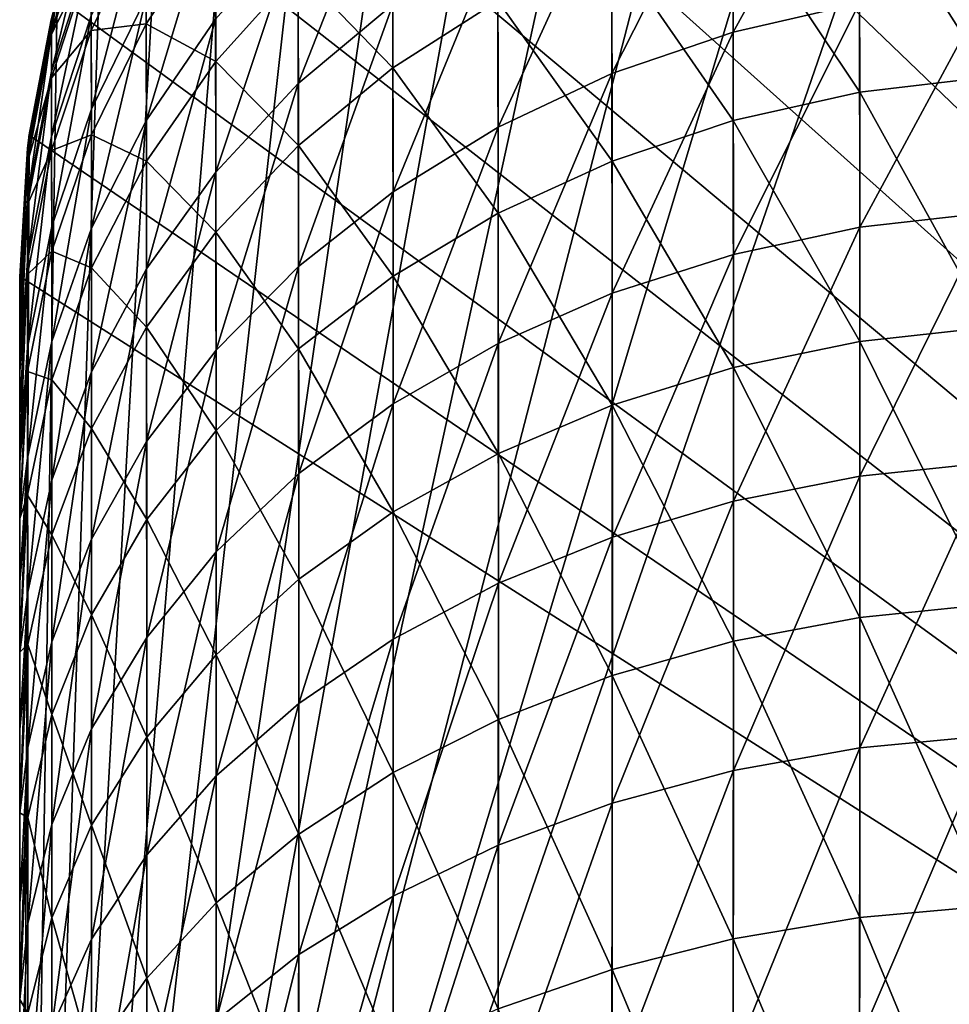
# Model space of a CAD drawing. Header units: metres. Extents: x -2 to 85, y -75 to 96.
# Tile 406 of 444: x -1.5 to -1.062, y 74.144 to 74.608. Entities that reach past the tile are written whole.
import ezdxf

# ---------------------------------------------------------------- set-up
doc = ezdxf.new("R2010")
doc.units = ezdxf.units.M
doc.layers.add('solid_20204500', color=7, linetype='CONTINUOUS')

msp = doc.modelspace()

# ---------------------------------------------------------------- linework, layer by layer
at = {"layer": 'solid_20204500'}
for points in [[(-0.986686, 74.986557, 5.973098), (0.052336, 74.959351, 5.918645), (-1.5, 73.5, 6)], [(-1.053399, 74.983864, 5.976594), (-0.986686, 74.986557, 5.973098), (-1.5, 73.5, 6)], [(-1.118712, 74.972427, 5.980018), (-1.053399, 74.983864, 5.976594), (-1.5, 73.5, 6)], [(-1.0534, 74.983864, -5.976594), (-1.118709, 74.972427, -5.980017), (0.052336, 73.5, -5.918645)], [(-1.182203, 74.952354, 5.983345), (-1.118712, 74.972427, 5.980018), (-1.5, 73.5, 6)], [(-1.118709, 74.972427, -5.980017), (-1.182194, 74.952362, -5.983345), (0.052336, 73.5, -5.918645)], [(0.052336, 74.959351, 5.918645), (0.052336, 73.5, 5.918645), (-1.5, 73.5, 6)], [(-1.24244, 74.924011, 5.986502), (-1.182203, 74.952354, 5.983345), (-1.5, 73.5, 6)], [(-1.182194, 74.952362, -5.983345), (-1.242427, 74.924019, -5.986501), (0.052336, 73.5, -5.918645)], [(-1.298255, 74.888023, 5.989427), (-1.24244, 74.924011, 5.986502), (-1.5, 73.5, 6)], [(-1.242427, 74.924019, -5.986501), (-1.298239, 74.888031, -5.989426), (0.052336, 73.5, -5.918645)], [(-1.348912, 74.844872, 5.992082), (-1.298255, 74.888023, 5.989427), (-1.5, 73.5, 6)], [(-1.298239, 74.888031, -5.989426), (-1.348896, 74.844887, -5.992081), (0.052336, 73.5, -5.918645)], [(-1.393359, 74.795364, 5.994411), (-1.348912, 74.844872, 5.992082), (-1.5, 73.5, 6)], [(-1.348896, 74.844887, -5.992081), (-1.393346, 74.795387, -5.994411), (0.052336, 73.5, -5.918645)], [(-1.430772, 74.740547, 5.996372), (-1.393359, 74.795364, 5.994411), (-1.5, 73.5, 6)], [(-1.393346, 74.795387, -5.994411), (-1.430762, 74.740562, -5.996371), (0.052336, 73.5, -5.918645)], [(-1.460661, 74.681137, 5.997938), (-1.430772, 74.740547, 5.996372), (-1.5, 73.5, 6)], [(-1.430762, 74.740562, -5.996371), (-1.460655, 74.681152, -5.997938), (0.052336, 73.5, -5.918645)], [(-1.104812, 74.708839, 73.981049), (-1.164327, 74.694389, 73.97271), (-1.164074, 74.601952, 74.117752)], [(-1.104524, 74.615601, 74.127304), (-1.104812, 74.708839, 73.981049), (-1.164074, 74.601952, 74.117752)], [(-1.324533, 74.690544, 73.78138), (-1.36895, 74.651634, 73.763237), (-1.368799, 74.577652, 73.905327)], [(-1.324335, 74.614838, 73.926788), (-1.324533, 74.690544, 73.78138), (-1.368799, 74.577652, 73.905327)], [(-1.164327, 74.694389, 73.97271), (-1.221306, 74.67366, 73.960739), (-1.221089, 74.582359, 74.104034)], [(-1.164074, 74.601952, 74.117752), (-1.164327, 74.694389, 73.97271), (-1.221089, 74.582359, 74.104034)], [(-1.043559, 74.685211, -74.03846), (-1.043271, 74.580894, -74.190651), (-1.104698, 74.677368, -74.033607)], [(-1.482372, 74.618279, 5.999076), (-1.460661, 74.681137, 5.997938), (-1.5, 73.5, 6)], [(-1.460655, 74.681152, -5.997938), (-1.48237, 74.618286, -5.999076), (0.052336, 73.5, -5.918645)], [(-1.104698, 74.677368, -74.033607), (-1.104438, 74.573563, -74.185112), (-1.164226, 74.6632, -74.024834)], [(-1.043271, 74.580894, -74.190651), (-1.104438, 74.573563, -74.185112), (-1.104698, 74.677368, -74.033607)], [(-1.221306, 74.67366, 73.960739), (-1.274907, 74.646996, 73.945351), (-1.274728, 74.557144, 74.086388)], [(-1.221089, 74.582359, 74.104034), (-1.221306, 74.67366, 73.960739), (-1.274728, 74.557144, 74.086388)], [(-1.407872, 74.667633, 73.598793), (-1.440425, 74.618347, 73.580864), (-1.440335, 74.560493, 73.720757)], [(-1.407734, 74.608047, 73.74292), (-1.407872, 74.667633, 73.598793), (-1.440335, 74.560493, 73.720757)], [(-1.324469, 74.669601, -73.824844), (-1.324278, 74.585114, -73.976494), (-1.3689, 74.631165, -73.80571)], [(-1.274835, 74.616676, -73.996033), (-1.324278, 74.585114, -73.976494), (-1.324469, 74.669601, -73.824844)], [(-1.485035, 74.601692, 73.128494), (-1.466621, 74.666359, 72.987251), (-1.482487, 74.617905, 72.987251)], [(-1.466474, 74.660118, 73.133606), (-1.466621, 74.666359, 72.987251), (-1.485035, 74.601692, 73.128494)], [(-1.440534, 74.663673, 73.436424), (-1.46632, 74.609581, 73.421936), (-1.466258, 74.565681, 73.561699)], [(-1.440425, 74.618347, 73.580864), (-1.440534, 74.663673, 73.436424), (-1.466258, 74.565681, 73.561699)], [(-1.164226, 74.6632, -74.024834), (-1.163999, 74.56028, -74.175079), (-1.221219, 74.642853, -74.012238)], [(-1.104438, 74.573563, -74.185112), (-1.163999, 74.56028, -74.175079), (-1.164226, 74.6632, -74.024834)], [(-1.466468, 74.659355, -73.142197), (-1.485032, 74.600945, -73.136787), (-1.485134, 74.60775, -72.987251)], [(-1.466474, 74.660118, 73.133606), (-1.485035, 74.601692, 73.128494), (-1.484998, 74.583305, 73.268677)], [(-1.466468, 74.659355, -73.142197), (-1.466383, 74.638062, -73.295845), (-1.485032, 74.600945, -73.136787)], [(-1.466392, 74.641129, 73.27887), (-1.466474, 74.660118, 73.133606), (-1.484998, 74.583305, 73.268677)], [(-1.440513, 74.656593, -73.462204), (-1.466308, 74.602722, -73.446884), (-1.466383, 74.638062, -73.295845)], [(-1.440513, 74.656593, -73.462204), (-1.440402, 74.60585, -73.614243), (-1.466308, 74.602722, -73.446884)], [(-1.407836, 74.654762, -73.633186), (-1.440402, 74.60585, -73.614243), (-1.440513, 74.656593, -73.462204)], [(-1.407836, 74.654762, -73.633186), (-1.407699, 74.588112, -73.784279), (-1.440402, 74.60585, -73.614243)], [(-1.3689, 74.631165, -73.80571), (-1.407699, 74.588112, -73.784279), (-1.407836, 74.654762, -73.633186)], [(-1.36895, 74.651634, 73.763237), (-1.407734, 74.608047, 73.74292), (-1.407627, 74.536003, 73.881287)], [(-1.368799, 74.577652, 73.905327), (-1.36895, 74.651634, 73.763237), (-1.407627, 74.536003, 73.881287)], [(-1.274907, 74.646996, 73.945351), (-1.324335, 74.614838, 73.926788), (-1.324192, 74.526741, 74.065094)], [(-1.274728, 74.557144, 74.086388), (-1.274907, 74.646996, 73.945351), (-1.324192, 74.526741, 74.065094)], [(-1.466392, 74.641129, 73.27887), (-1.484998, 74.583305, 73.268677), (-1.484966, 74.552811, 73.406731)], [(-1.46632, 74.609581, 73.421936), (-1.466392, 74.641129, 73.27887), (-1.484966, 74.552811, 73.406731)], [(-1.221219, 74.642853, -74.012238), (-1.221025, 74.541191, -74.160667), (-1.274835, 74.616676, -73.996033)], [(-1.163999, 74.56028, -74.175079), (-1.221025, 74.541191, -74.160667), (-1.221219, 74.642853, -74.012238)], [(-1.466383, 74.638062, -73.295845), (-1.484994, 74.580345, -73.285057), (-1.485032, 74.600945, -73.136787)], [(-1.466383, 74.638062, -73.295845), (-1.466308, 74.602722, -73.446884), (-1.484994, 74.580345, -73.285057)], [(-1.3689, 74.631165, -73.80571), (-1.368755, 74.548607, -73.953896), (-1.407699, 74.588112, -73.784279)], [(-1.324278, 74.585114, -73.976494), (-1.368755, 74.548607, -73.953896), (-1.3689, 74.631165, -73.80571)], [(-1.043367, 74.623138, 74.132584), (-1.104524, 74.615601, 74.127304), (-1.10435, 74.510025, 74.264946)], [(-1.043173, 74.517059, 74.270851), (-1.043367, 74.623138, 74.132584), (-1.10435, 74.510025, 74.264946)], [(-1.495528, 74.553383, 5.999766), (-1.482372, 74.618279, 5.999076), (-1.5, 73.5, 6)], [(-1.48237, 74.618286, -5.999076), (-1.495528, 74.553391, -5.999765), (0.052336, 73.5, -5.918645)], [(-1.485134, 74.60775, -72.987251), (-1.495528, 74.553391, -5.999765), (-1.48237, 74.618286, -5.999076)], [(-1.482487, 74.617905, 72.987251), (-1.482372, 74.618279, 5.999076), (-1.495528, 74.553383, 5.999766)], [(-1.485136, 74.607742, 72.987251), (-1.482487, 74.617905, 72.987251), (-1.495528, 74.553383, 5.999766)], [(-1.485035, 74.601692, 73.128494), (-1.482487, 74.617905, 72.987251), (-1.485136, 74.607742, 72.987251)], [(-1.440425, 74.618347, 73.580864), (-1.466258, 74.565681, 73.561699), (-1.466206, 74.509674, 73.697067)], [(-1.440335, 74.560493, 73.720757), (-1.440425, 74.618347, 73.580864), (-1.466206, 74.509674, 73.697067)], [(-1.274835, 74.616676, -73.996033), (-1.274674, 74.516632, -74.14212), (-1.324278, 74.585114, -73.976494)], [(-1.221025, 74.541191, -74.160667), (-1.274674, 74.516632, -74.14212), (-1.274835, 74.616676, -73.996033)], [(-1.324335, 74.614838, 73.926788), (-1.368799, 74.577652, 73.905327), (-1.36869, 74.49157, 74.040474)], [(-1.324192, 74.526741, 74.065094), (-1.324335, 74.614838, 73.926788), (-1.36869, 74.49157, 74.040474)], [(-1.104524, 74.615601, 74.127304), (-1.164074, 74.601952, 74.117752), (-1.163921, 74.497284, 74.25425)], [(-1.10435, 74.510025, 74.264946), (-1.104524, 74.615601, 74.127304), (-1.163921, 74.497284, 74.25425)], [(-1.485134, 74.60775, -72.987251), (-1.496314, 74.547333, -72.987251), (-1.495528, 74.553391, -5.999765)], [(-1.485032, 74.600945, -73.136787), (-1.496314, 74.547333, -72.987251), (-1.485134, 74.60775, -72.987251)], [(-1.496273, 74.54142, 73.123222), (-1.485136, 74.607742, 72.987251), (-1.495616, 74.552803, 72.987251)], [(-1.485035, 74.601692, 73.128494), (-1.485136, 74.607742, 72.987251), (-1.496273, 74.54142, 73.123222)], [(-1.495616, 74.552803, 72.987251), (-1.485136, 74.607742, 72.987251), (-1.495528, 74.553383, 5.999766)], [(-1.46632, 74.609581, 73.421936), (-1.484966, 74.552811, 73.406731), (-1.484938, 74.510414, 73.541595)], [(-1.466258, 74.565681, 73.561699), (-1.46632, 74.609581, 73.421936), (-1.484938, 74.510414, 73.541595)], [(-1.407734, 74.608047, 73.74292), (-1.440335, 74.560493, 73.720757), (-1.440265, 74.490547, 73.855057)], [(-1.407627, 74.536003, 73.881287), (-1.407734, 74.608047, 73.74292), (-1.440265, 74.490547, 73.855057)], [(-1.466308, 74.602722, -73.446884), (-1.48496, 74.546181, -73.430801), (-1.484994, 74.580345, -73.285057)], [(-1.466308, 74.602722, -73.446884), (-1.466244, 74.553581, -73.594002), (-1.48496, 74.546181, -73.430801)], [(-1.440402, 74.60585, -73.614243), (-1.466244, 74.553581, -73.594002), (-1.466308, 74.602722, -73.446884)], [(-1.440402, 74.60585, -73.614243), (-1.440312, 74.541138, -73.760902), (-1.466244, 74.553581, -73.594002)], [(-1.407699, 74.588112, -73.784279), (-1.440312, 74.541138, -73.760902), (-1.440402, 74.60585, -73.614243)], [(-1.164074, 74.601952, 74.117752), (-1.221089, 74.582359, 74.104034), (-1.220959, 74.478966, 74.238884)], [(-1.163921, 74.497284, 74.25425), (-1.164074, 74.601952, 74.117752), (-1.220959, 74.478966, 74.238884)], [(-1.485032, 74.600945, -73.136787), (-1.496273, 74.540703, -73.131203), (-1.496314, 74.547333, -72.987251)], [(-1.485035, 74.601692, 73.128494), (-1.496273, 74.54142, 73.123222), (-1.496264, 74.523659, 73.258163)], [(-1.485032, 74.600945, -73.136787), (-1.484994, 74.580345, -73.285057), (-1.496273, 74.540703, -73.131203)], [(-1.484998, 74.583305, 73.268677), (-1.485035, 74.601692, 73.128494), (-1.496264, 74.523659, 73.258163)], [(-1.407699, 74.588112, -73.784279), (-1.407595, 74.507713, -73.928581), (-1.440312, 74.541138, -73.760902)], [(-1.368755, 74.548607, -73.953896), (-1.407595, 74.507713, -73.928581), (-1.407699, 74.588112, -73.784279)], [(-1.484998, 74.583305, 73.268677), (-1.496264, 74.523659, 73.258163), (-1.496256, 74.494247, 73.391045)], [(-1.484966, 74.552811, 73.406731), (-1.484998, 74.583305, 73.268677), (-1.496256, 74.494247, 73.391045)], [(-1.324278, 74.585114, -73.976494), (-1.324149, 74.487015, -74.119759), (-1.368755, 74.548607, -73.953896)], [(-1.274674, 74.516632, -74.14212), (-1.324149, 74.487015, -74.119759), (-1.324278, 74.585114, -73.976494)], [(-1.484994, 74.580345, -73.285057), (-1.496263, 74.520798, -73.273933), (-1.496273, 74.540703, -73.131203)], [(-1.484994, 74.580345, -73.285057), (-1.48496, 74.546181, -73.430801), (-1.496263, 74.520798, -73.273933)], [(-1.221089, 74.582359, 74.104034), (-1.274728, 74.557144, 74.086388), (-1.27462, 74.455391, 74.219101)], [(-1.220959, 74.478966, 74.238884), (-1.221089, 74.582359, 74.104034), (-1.27462, 74.455391, 74.219101)], [(-1.043271, 74.580894, -74.190651), (-1.043126, 74.463058, -74.332626), (-1.104438, 74.573563, -74.185112)], [(-1.368799, 74.577652, 73.905327), (-1.407627, 74.536003, 73.881287), (-1.407549, 74.452164, 74.012894)], [(-1.36869, 74.49157, 74.040474), (-1.368799, 74.577652, 73.905327), (-1.407549, 74.452164, 74.012894)], [(-1.104438, 74.573563, -74.185112), (-1.104308, 74.456276, -74.326439), (-1.163999, 74.56028, -74.175079)], [(-1.043126, 74.463058, -74.332626), (-1.104308, 74.456276, -74.326439), (-1.104438, 74.573563, -74.185112)], [(-1.466258, 74.565681, 73.561699), (-1.484938, 74.510414, 73.541595), (-1.484915, 74.456329, 73.672203)], [(-1.466206, 74.509674, 73.697067), (-1.466258, 74.565681, 73.561699), (-1.484915, 74.456329, 73.672203)], [(-1.440335, 74.560493, 73.720757), (-1.466206, 74.509674, 73.697067), (-1.466166, 74.441971, 73.827019)], [(-1.440265, 74.490547, 73.855057), (-1.440335, 74.560493, 73.720757), (-1.466166, 74.441971, 73.827019)], [(-1.163999, 74.56028, -74.175079), (-1.163884, 74.443985, -74.315231), (-1.221025, 74.541191, -74.160667)], [(-1.104308, 74.456276, -74.326439), (-1.163884, 74.443985, -74.315231), (-1.163999, 74.56028, -74.175079)], [(-1.274728, 74.557144, 74.086388), (-1.324192, 74.526741, 74.065094), (-1.324106, 74.426956, 74.195244)], [(-1.27462, 74.455391, 74.219101), (-1.274728, 74.557144, 74.086388), (-1.324106, 74.426956, 74.195244)], [(-1.495528, 74.553391, -5.999765), (-1.5, 74.486885, -6), (0.052336, 73.5, -5.918645)], [(-1.5, 74.486732, -39.493629), (-1.5, 74.486885, -6), (-1.495528, 74.553391, -5.999765)], [(-1.5, 74.486732, -39.493629), (-1.495528, 74.553391, -5.999765), (-1.5, 74.486732, -72.987267)], [(-1.496314, 74.547333, -72.987251), (-1.5, 74.486732, -72.987267), (-1.495528, 74.553391, -5.999765)], [(-1.5, 74.486885, 6), (-1.495528, 74.553383, 5.999766), (-1.5, 73.5, 6)], [(-1.495616, 74.552803, 72.987251), (-1.495528, 74.553383, 5.999766), (-1.5, 74.486885, 6)], [(-1.495616, 74.552803, 72.987251), (-1.5, 74.486885, 6), (-1.5, 74.486732, 39.49358)], [(-1.495616, 74.552803, 72.987251), (-1.5, 74.486732, 39.49358), (-1.5, 74.486732, 72.987152)], [(-1.495616, 74.552803, 72.987251), (-1.5, 74.486732, 72.987152), (-1.5, 74.485001, 73.060341)], [(-1.496273, 74.54142, 73.123222), (-1.495616, 74.552803, 72.987251), (-1.5, 74.485001, 73.060341)], [(-1.484966, 74.552811, 73.406731), (-1.496256, 74.494247, 73.391045), (-1.496249, 74.453392, 73.520851)], [(-1.484938, 74.510414, 73.541595), (-1.484966, 74.552811, 73.406731), (-1.496249, 74.453392, 73.520851)], [(-1.466244, 74.553581, -73.594002), (-1.484932, 74.498726, -73.572762), (-1.48496, 74.546181, -73.430801)], [(-1.466244, 74.553581, -73.594002), (-1.466193, 74.490936, -73.735916), (-1.484932, 74.498726, -73.572762)], [(-1.440312, 74.541138, -73.760902), (-1.466193, 74.490936, -73.735916), (-1.466244, 74.553581, -73.594002)], [(-1.496273, 74.540703, -73.131203), (-1.5, 74.486732, -72.987267), (-1.496314, 74.547333, -72.987251)], [(-1.48496, 74.546181, -73.430801), (-1.496255, 74.487862, -73.414215), (-1.496263, 74.520798, -73.273933)], [(-1.48496, 74.546181, -73.430801), (-1.484932, 74.498726, -73.572762), (-1.496255, 74.487862, -73.414215)], [(-1.368755, 74.548607, -73.953896), (-1.368657, 74.452751, -74.093887), (-1.407595, 74.507713, -73.928581)], [(-1.324149, 74.487015, -74.119759), (-1.368657, 74.452751, -74.093887), (-1.368755, 74.548607, -73.953896)], [(-1.496273, 74.54142, 73.123222), (-1.5, 74.485001, 73.060341), (-1.5, 74.479675, 73.133217)], [(-1.496273, 74.54142, 73.123222), (-1.5, 74.479675, 73.133217), (-1.5, 74.470757, 73.205803)], [(-1.496264, 74.523659, 73.258163), (-1.496273, 74.54142, 73.123222), (-1.5, 74.470757, 73.205803)], [(-1.496273, 74.540703, -73.131203), (-1.5, 74.479675, -73.13324), (-1.5, 74.485001, -73.060394)], [(-1.496273, 74.540703, -73.131203), (-1.496263, 74.520798, -73.273933), (-1.5, 74.479675, -73.13324)], [(-1.496273, 74.540703, -73.131203), (-1.5, 74.485001, -73.060394), (-1.5, 74.486732, -72.987267)], [(-1.440312, 74.541138, -73.760902), (-1.440244, 74.463089, -73.900955), (-1.466193, 74.490936, -73.735916)], [(-1.407595, 74.507713, -73.928581), (-1.440244, 74.463089, -73.900955), (-1.440312, 74.541138, -73.760902)], [(-1.221025, 74.541191, -74.160667), (-1.220927, 74.426315, -74.299126), (-1.274674, 74.516632, -74.14212)], [(-1.163884, 74.443985, -74.315231), (-1.220927, 74.426315, -74.299126), (-1.221025, 74.541191, -74.160667)], [(-1.407627, 74.536003, 73.881287), (-1.440265, 74.490547, 73.855057), (-1.440214, 74.409164, 73.982788)], [(-1.407549, 74.452164, 74.012894), (-1.407627, 74.536003, 73.881287), (-1.440214, 74.409164, 73.982788)], [(-1.496264, 74.523659, 73.258163), (-1.5, 74.470757, 73.205803), (-1.5, 74.458206, 73.278343)], [(-1.496264, 74.523659, 73.258163), (-1.5, 74.458206, 73.278343), (-1.5, 74.442078, 73.350494)], [(-1.496256, 74.494247, 73.391045), (-1.496264, 74.523659, 73.258163), (-1.5, 74.442078, 73.350494)], [(-1.324192, 74.526741, 74.065094), (-1.36869, 74.49157, 74.040474), (-1.368624, 74.394066, 74.167648)], [(-1.324106, 74.426956, 74.195244), (-1.324192, 74.526741, 74.065094), (-1.368624, 74.394066, 74.167648)], [(-1.496263, 74.520798, -73.273933), (-1.5, 74.458214, -73.278328), (-1.5, 74.470764, -73.205795)], [(-1.496263, 74.520798, -73.273933), (-1.496255, 74.487862, -73.414215), (-1.5, 74.458214, -73.278328)], [(-1.496263, 74.520798, -73.273933), (-1.5, 74.470764, -73.205795), (-1.5, 74.479675, -73.13324)], [(-1.274674, 74.516632, -74.14212), (-1.274593, 74.40358, -74.278397), (-1.324149, 74.487015, -74.119759)], [(-1.220927, 74.426315, -74.299126), (-1.274593, 74.40358, -74.278397), (-1.274674, 74.516632, -74.14212)], [(-1.043173, 74.517059, 74.270851), (-1.10435, 74.510025, 74.264946), (-1.104292, 74.392883, 74.39286)], [(-1.043108, 74.399368, 74.399353), (-1.043173, 74.517059, 74.270851), (-1.104292, 74.392883, 74.39286)], [(-1.484938, 74.510414, 73.541595), (-1.496249, 74.453392, 73.520851), (-1.496243, 74.401299, 73.646553)], [(-1.484915, 74.456329, 73.672203), (-1.484938, 74.510414, 73.541595), (-1.496243, 74.401299, 73.646553)], [(-1.466206, 74.509674, 73.697067), (-1.484915, 74.456329, 73.672203), (-1.484896, 74.390976, 73.797592)], [(-1.466166, 74.441971, 73.827019), (-1.466206, 74.509674, 73.697067), (-1.484896, 74.390976, 73.797592)], [(-1.10435, 74.510025, 74.264946), (-1.163921, 74.497284, 74.25425), (-1.16387, 74.381119, 74.381096)], [(-1.104292, 74.392883, 74.39286), (-1.10435, 74.510025, 74.264946), (-1.16387, 74.381119, 74.381096)], [(-1.407595, 74.507713, -73.928581), (-1.407525, 74.41436, -74.064903), (-1.440244, 74.463089, -73.900955)], [(-1.368657, 74.452751, -74.093887), (-1.407525, 74.41436, -74.064903), (-1.407595, 74.507713, -73.928581)], [(-1.484932, 74.498726, -73.572762), (-1.496247, 74.442131, -73.55085), (-1.496255, 74.487862, -73.414215)], [(-1.484932, 74.498726, -73.572762), (-1.484908, 74.438248, -73.709686), (-1.496247, 74.442131, -73.55085)], [(-1.466193, 74.490936, -73.735916), (-1.484908, 74.438248, -73.709686), (-1.484932, 74.498726, -73.572762)], [(-1.163921, 74.497284, 74.25425), (-1.220959, 74.478966, 74.238884), (-1.220915, 74.364212, 74.364197)], [(-1.16387, 74.381119, 74.381096), (-1.163921, 74.497284, 74.25425), (-1.220915, 74.364212, 74.364197)], [(-1.496256, 74.494247, 73.391045), (-1.5, 74.442078, 73.350494), (-1.5, 74.422493, 73.421539)], [(-1.496256, 74.494247, 73.391045), (-1.5, 74.422493, 73.421539), (-1.5, 74.399406, 73.491592)], [(-1.496249, 74.453392, 73.520851), (-1.496256, 74.494247, 73.391045), (-1.5, 74.399406, 73.491592)], [(-1.466193, 74.490936, -73.735916), (-1.466154, 74.41539, -73.871437), (-1.484908, 74.438248, -73.709686)], [(-1.440244, 74.463089, -73.900955), (-1.466154, 74.41539, -73.871437), (-1.466193, 74.490936, -73.735916)], [(-1.36869, 74.49157, 74.040474), (-1.407549, 74.452164, 74.012894), (-1.407502, 74.357216, 74.136734)], [(-1.368624, 74.394066, 74.167648), (-1.36869, 74.49157, 74.040474), (-1.407502, 74.357216, 74.136734)], [(-1.496255, 74.487862, -73.414215), (-1.5, 74.422508, -73.421516), (-1.5, 74.442085, -73.350471)], [(-1.496255, 74.487862, -73.414215), (-1.496247, 74.442131, -73.55085), (-1.5, 74.422508, -73.421516)], [(-1.496255, 74.487862, -73.414215), (-1.5, 74.442085, -73.350471), (-1.5, 74.458214, -73.278328)], [(-1.5, 74.486732, 39.49358), (-1.5, 74.486885, 6), (-1.5, 73.5, 6)], [(-1.5, 74.486885, -6), (-1.5, 73.5, -6), (0.052336, 73.5, -5.918645)], [(-1.5, 73.560516, -74.372887), (-1.5, 73.5, -6), (-1.5, 74.486885, -6)], [(-1.5, 73.627815, -74.343109), (-1.5, 73.560516, -74.372887), (-1.5, 74.486885, -6)], [(-1.5, 73.693642, -74.30999), (-1.5, 73.627815, -74.343109), (-1.5, 74.486885, -6)], [(-1.5, 73.757813, -74.273666), (-1.5, 73.693642, -74.30999), (-1.5, 74.486885, -6)], [(-1.5, 73.819962, -74.234329), (-1.5, 73.757813, -74.273666), (-1.5, 74.486885, -6)], [(-1.5, 73.88028, -74.191872), (-1.5, 73.819962, -74.234329), (-1.5, 74.486885, -6)], [(-1.5, 73.938484, -74.146484), (-1.5, 73.88028, -74.191872), (-1.5, 74.486885, -6)], [(-1.5, 73.994194, -74.098442), (-1.5, 73.938484, -74.146484), (-1.5, 74.486885, -6)], [(-1.5, 74.047607, -74.047592), (-1.5, 73.994194, -74.098442), (-1.5, 74.486885, -6)], [(-1.5, 74.098457, -73.994179), (-1.5, 74.047607, -74.047592), (-1.5, 74.486885, -6)], [(-1.5, 74.1465, -73.938469), (-1.5, 74.098457, -73.994179), (-1.5, 74.486885, -6)], [(-1.5, 74.191879, -73.880264), (-1.5, 74.1465, -73.938469), (-1.5, 74.486885, -6)], [(-1.5, 74.234344, -73.819946), (-1.5, 74.191879, -73.880264), (-1.5, 74.486885, -6)], [(-1.5, 74.273674, -73.757797), (-1.5, 74.234344, -73.819946), (-1.5, 74.486885, -6)], [(-1.5, 74.310005, -73.693626), (-1.5, 74.273674, -73.757797), (-1.5, 74.486885, -6)], [(-1.5, 74.343124, -73.6278), (-1.5, 74.310005, -73.693626), (-1.5, 74.486885, -6)], [(-1.5, 74.372894, -73.560493), (-1.5, 74.343124, -73.6278), (-1.5, 74.486885, -6)], [(-1.5, 74.399414, -73.49157), (-1.5, 74.372894, -73.560493), (-1.5, 74.486885, -6)], [(-1.5, 74.422508, -73.421516), (-1.5, 74.399414, -73.49157), (-1.5, 74.486885, -6)], [(-1.5, 74.422508, -73.421516), (-1.5, 74.486885, -6), (-1.5, 74.486732, -39.493629)], [(-1.5, 74.486732, 72.987152), (-1.5, 74.486732, 39.49358), (-1.5, 73.5, 6)], [(-1.5, 74.485001, 73.060341), (-1.5, 74.486732, 72.987152), (-1.5, 73.5, 6)], [(-1.5, 74.486732, -39.493629), (-1.5, 74.442085, -73.350471), (-1.5, 74.422508, -73.421516)], [(-1.5, 74.486732, -39.493629), (-1.5, 74.458214, -73.278328), (-1.5, 74.442085, -73.350471)], [(-1.5, 74.486732, -39.493629), (-1.5, 74.470764, -73.205795), (-1.5, 74.458214, -73.278328)], [(-1.5, 74.486732, -39.493629), (-1.5, 74.479675, -73.13324), (-1.5, 74.470764, -73.205795)], [(-1.5, 74.486732, -39.493629), (-1.5, 74.485001, -73.060394), (-1.5, 74.479675, -73.13324)], [(-1.5, 74.486732, -39.493629), (-1.5, 74.486732, -72.987267), (-1.5, 74.485001, -73.060394)], [(-1.440265, 74.490547, 73.855057), (-1.466166, 74.441971, 73.827019), (-1.466137, 74.363205, 73.950615)], [(-1.440214, 74.409164, 73.982788), (-1.440265, 74.490547, 73.855057), (-1.466137, 74.363205, 73.950615)], [(-1.324149, 74.487015, -74.119759), (-1.324085, 74.376144, -74.253395), (-1.368657, 74.452751, -74.093887)], [(-1.274593, 74.40358, -74.278397), (-1.324085, 74.376144, -74.253395), (-1.324149, 74.487015, -74.119759)], [(-1.5, 74.479675, 73.133217), (-1.5, 74.485001, 73.060341), (-1.5, 73.5, 6)], [(-1.5, 74.470757, 73.205803), (-1.5, 74.479675, 73.133217), (-1.5, 73.5, 6)], [(-1.220959, 74.478966, 74.238884), (-1.27462, 74.455391, 74.219101), (-1.274583, 74.342453, 74.342438)], [(-1.220915, 74.364212, 74.364197), (-1.220959, 74.478966, 74.238884), (-1.274583, 74.342453, 74.342438)], [(-1.5, 74.458206, 73.278343), (-1.5, 74.470757, 73.205803), (-1.5, 73.5, 6)], [(-1.440244, 74.463089, -73.900955), (-1.440199, 74.372467, -74.033272), (-1.466154, 74.41539, -73.871437)], [(-1.407525, 74.41436, -74.064903), (-1.440199, 74.372467, -74.033272), (-1.440244, 74.463089, -73.900955)], [(-1.043126, 74.463058, -74.332626), (-1.043126, 74.332603, -74.463081), (-1.104308, 74.456276, -74.326439)], [(-1.5, 74.442078, 73.350494), (-1.5, 74.458206, 73.278343), (-1.5, 73.5, 6)], [(-1.484915, 74.456329, 73.672203), (-1.496243, 74.401299, 73.646553), (-1.496239, 74.338364, 73.767227)], [(-1.484896, 74.390976, 73.797592), (-1.484915, 74.456329, 73.672203), (-1.496239, 74.338364, 73.767227)], [(-1.27462, 74.455391, 74.219101), (-1.324106, 74.426956, 74.195244), (-1.324077, 74.316208, 74.316193)], [(-1.274583, 74.342453, 74.342438), (-1.27462, 74.455391, 74.219101), (-1.324077, 74.316208, 74.316193)], [(-1.104308, 74.456276, -74.326439), (-1.104308, 74.326416, -74.456299), (-1.163884, 74.443985, -74.315231)], [(-1.043126, 74.332603, -74.463081), (-1.104308, 74.326416, -74.456299), (-1.104308, 74.456276, -74.326439)], [(-1.496249, 74.453392, 73.520851), (-1.5, 74.399406, 73.491592), (-1.5, 74.372887, 73.560516)], [(-1.496243, 74.401299, 73.646553), (-1.496249, 74.453392, 73.520851), (-1.5, 74.372887, 73.560516)], [(-1.407549, 74.452164, 74.012894), (-1.440214, 74.409164, 73.982788), (-1.440183, 74.317001, 74.102989)], [(-1.407502, 74.357216, 74.136734), (-1.407549, 74.452164, 74.012894), (-1.440183, 74.317001, 74.102989)], [(-1.368657, 74.452751, -74.093887), (-1.368608, 74.344414, -74.224464), (-1.407525, 74.41436, -74.064903)], [(-1.324085, 74.376144, -74.253395), (-1.368608, 74.344414, -74.224464), (-1.368657, 74.452751, -74.093887)], [(-1.496247, 74.442131, -73.55085), (-1.5, 74.372894, -73.560493), (-1.5, 74.399414, -73.49157)], [(-1.496247, 74.442131, -73.55085), (-1.496242, 74.383881, -73.682625), (-1.5, 74.372894, -73.560493)], [(-1.496247, 74.442131, -73.55085), (-1.5, 74.399414, -73.49157), (-1.5, 74.422508, -73.421516)], [(-1.5, 74.422493, 73.421539), (-1.5, 74.442078, 73.350494), (-1.5, 73.5, 6)], [(-1.484908, 74.438248, -73.709686), (-1.496242, 74.383881, -73.682625), (-1.496247, 74.442131, -73.55085)], [(-1.466166, 74.441971, 73.827019), (-1.484896, 74.390976, 73.797592), (-1.484883, 74.314957, 73.91684)], [(-1.466137, 74.363205, 73.950615), (-1.466166, 74.441971, 73.827019), (-1.484883, 74.314957, 73.91684)], [(-1.163884, 74.443985, -74.315231), (-1.163884, 74.315208, -74.444), (-1.220927, 74.426315, -74.299126)], [(-1.104308, 74.326416, -74.456299), (-1.163884, 74.315208, -74.444), (-1.163884, 74.443985, -74.315231)], [(-1.484908, 74.438248, -73.709686), (-1.484891, 74.365326, -73.840446), (-1.496242, 74.383881, -73.682625)], [(-1.466154, 74.41539, -73.871437), (-1.484891, 74.365326, -73.840446), (-1.484908, 74.438248, -73.709686)], [(-1.324106, 74.426956, 74.195244), (-1.368624, 74.394066, 74.167648), (-1.368602, 74.285851, 74.285835)], [(-1.324077, 74.316208, 74.316193), (-1.324106, 74.426956, 74.195244), (-1.368602, 74.285851, 74.285835)], [(-1.220927, 74.426315, -74.299126), (-1.220927, 74.299103, -74.426338), (-1.274593, 74.40358, -74.278397)], [(-1.163884, 74.315208, -74.444), (-1.220927, 74.299103, -74.426338), (-1.220927, 74.426315, -74.299126)], [(-1.5, 74.399406, 73.491592), (-1.5, 74.422493, 73.421539), (-1.5, 73.5, 6)], [(-1.466154, 74.41539, -73.871437), (-1.466128, 74.32769, -73.999458), (-1.484891, 74.365326, -73.840446)], [(-1.440199, 74.372467, -74.033272), (-1.466128, 74.32769, -73.999458), (-1.466154, 74.41539, -73.871437)], [(-1.407525, 74.41436, -74.064903), (-1.40749, 74.308868, -74.192062), (-1.440199, 74.372467, -74.033272)], [(-1.368608, 74.344414, -74.224464), (-1.40749, 74.308868, -74.192062), (-1.407525, 74.41436, -74.064903)], [(-1.440214, 74.409164, 73.982788), (-1.466137, 74.363205, 73.950615), (-1.466119, 74.27401, 74.066925)], [(-1.440183, 74.317001, 74.102989), (-1.440214, 74.409164, 73.982788), (-1.466119, 74.27401, 74.066925)], [(-1.274593, 74.40358, -74.278397), (-1.274593, 74.278374, -74.403595), (-1.324085, 74.376144, -74.253395)], [(-1.220927, 74.299103, -74.426338), (-1.274593, 74.278374, -74.403595), (-1.274593, 74.40358, -74.278397)], [(-1.496243, 74.401299, 73.646553), (-1.5, 74.372887, 73.560516), (-1.5, 74.343109, 73.627815)], [(-1.496243, 74.401299, 73.646553), (-1.5, 74.343109, 73.627815), (-1.5, 74.30999, 73.693642)], [(-1.496239, 74.338364, 73.767227), (-1.496243, 74.401299, 73.646553), (-1.5, 74.30999, 73.693642)], [(-1.5, 74.372887, 73.560516), (-1.5, 74.399406, 73.491592), (-1.5, 73.5, 6)], [(-1.043108, 74.399368, 74.399353), (-1.104292, 74.392883, 74.39286), (-1.10435, 74.264969, 74.51001)], [(-1.043173, 74.270866, 74.517044), (-1.043108, 74.399368, 74.399353), (-1.10435, 74.264969, 74.51001)], [(-1.368624, 74.394066, 74.167648), (-1.407502, 74.357216, 74.136734), (-1.407486, 74.251831, 74.251816)], [(-1.368602, 74.285851, 74.285835), (-1.368624, 74.394066, 74.167648), (-1.407486, 74.251831, 74.251816)], [(-1.484896, 74.390976, 73.797592), (-1.496239, 74.338364, 73.767227), (-1.496235, 74.265182, 73.881996)], [(-1.484883, 74.314957, 73.91684), (-1.484896, 74.390976, 73.797592), (-1.496235, 74.265182, 73.881996)], [(-1.104292, 74.392883, 74.39286), (-1.16387, 74.381119, 74.381096), (-1.163921, 74.254272, 74.497261)], [(-1.10435, 74.264969, 74.51001), (-1.104292, 74.392883, 74.39286), (-1.163921, 74.254272, 74.497261)], [(-1.496242, 74.383881, -73.682625), (-1.5, 74.310005, -73.693626), (-1.5, 74.343124, -73.6278)], [(-1.496242, 74.383881, -73.682625), (-1.496237, 74.313667, -73.808472), (-1.5, 74.310005, -73.693626)], [(-1.496242, 74.383881, -73.682625), (-1.5, 74.343124, -73.6278), (-1.5, 74.372894, -73.560493)], [(-1.484891, 74.365326, -73.840446), (-1.496237, 74.313667, -73.808472), (-1.496242, 74.383881, -73.682625)], [(-1.16387, 74.381119, 74.381096), (-1.220915, 74.364212, 74.364197), (-1.220959, 74.238899, 74.478951)], [(-1.163921, 74.254272, 74.497261), (-1.16387, 74.381119, 74.381096), (-1.220959, 74.238899, 74.478951)], [(-1.324085, 74.376144, -74.253395), (-1.324085, 74.253372, -74.376167), (-1.368608, 74.344414, -74.224464)], [(-1.274593, 74.278374, -74.403595), (-1.324085, 74.253372, -74.376167), (-1.324085, 74.376144, -74.253395)], [(-1.5, 74.343109, 73.627815), (-1.5, 74.372887, 73.560516), (-1.5, 73.5, 6)], [(-1.440199, 74.372467, -74.033272), (-1.440176, 74.270065, -74.156693), (-1.466128, 74.32769, -73.999458)], [(-1.40749, 74.308868, -74.192062), (-1.440176, 74.270065, -74.156693), (-1.440199, 74.372467, -74.033272)], [(-1.484891, 74.365326, -73.840446), (-1.484879, 74.280685, -73.963966), (-1.496237, 74.313667, -73.808472)], [(-1.466128, 74.32769, -73.999458), (-1.484879, 74.280685, -73.963966), (-1.484891, 74.365326, -73.840446)], [(-1.466137, 74.363205, 73.950615), (-1.484883, 74.314957, 73.91684), (-1.484875, 74.228882, 74.02906)], [(-1.466119, 74.27401, 74.066925), (-1.466137, 74.363205, 73.950615), (-1.484875, 74.228882, 74.02906)], [(-1.220915, 74.364212, 74.364197), (-1.274583, 74.342453, 74.342438), (-1.27462, 74.219124, 74.455376)], [(-1.220959, 74.238899, 74.478951), (-1.220915, 74.364212, 74.364197), (-1.27462, 74.219124, 74.455376)], [(-1.407502, 74.357216, 74.136734), (-1.440183, 74.317001, 74.102989), (-1.440173, 74.214706, 74.214691)], [(-1.407486, 74.251831, 74.251816), (-1.407502, 74.357216, 74.136734), (-1.440173, 74.214706, 74.214691)], [(-1.5, 74.30999, 73.693642), (-1.5, 74.343109, 73.627815), (-1.5, 73.5, 6)], [(-1.368608, 74.344414, -74.224464), (-1.368608, 74.224449, -74.344437), (-1.40749, 74.308868, -74.192062)], [(-1.324085, 74.253372, -74.376167), (-1.368608, 74.224449, -74.344437), (-1.368608, 74.344414, -74.224464)], [(-1.274583, 74.342453, 74.342438), (-1.324077, 74.316208, 74.316193), (-1.324106, 74.195267, 74.426941)], [(-1.27462, 74.219124, 74.455376), (-1.274583, 74.342453, 74.342438), (-1.324106, 74.195267, 74.426941)], [(-1.496239, 74.338364, 73.767227), (-1.5, 74.30999, 73.693642), (-1.5, 74.273666, 73.757813)], [(-1.496239, 74.338364, 73.767227), (-1.5, 74.273666, 73.757813), (-1.5, 74.234329, 73.819962)], [(-1.496235, 74.265182, 73.881996), (-1.496239, 74.338364, 73.767227), (-1.5, 74.234329, 73.819962)], [(-1.043126, 74.332603, -74.463081), (-1.043271, 74.190628, -74.580917), (-1.104308, 74.326416, -74.456299)], [(-1.466128, 74.32769, -73.999458), (-1.466115, 74.228592, -74.118889), (-1.484879, 74.280685, -73.963966)], [(-1.440176, 74.270065, -74.156693), (-1.466115, 74.228592, -74.118889), (-1.466128, 74.32769, -73.999458)], [(-1.104308, 74.326416, -74.456299), (-1.104439, 74.185089, -74.573578), (-1.163884, 74.315208, -74.444)], [(-1.043271, 74.190628, -74.580917), (-1.104439, 74.185089, -74.573578), (-1.104308, 74.326416, -74.456299)], [(-1.484883, 74.314957, 73.91684), (-1.496235, 74.265182, 73.881996), (-1.496233, 74.182327, 73.989998)], [(-1.484875, 74.228882, 74.02906), (-1.484883, 74.314957, 73.91684), (-1.496233, 74.182327, 73.989998)], [(-1.440183, 74.317001, 74.102989), (-1.466119, 74.27401, 74.066925), (-1.466113, 74.175026, 74.175011)], [(-1.440173, 74.214706, 74.214691), (-1.440183, 74.317001, 74.102989), (-1.466113, 74.175026, 74.175011)], [(-1.324077, 74.316208, 74.316193), (-1.368602, 74.285851, 74.285835), (-1.368624, 74.167671, 74.394051)], [(-1.324106, 74.195267, 74.426941), (-1.324077, 74.316208, 74.316193), (-1.368624, 74.167671, 74.394051)], [(-1.163884, 74.315208, -74.444), (-1.163999, 74.175056, -74.560295), (-1.220927, 74.299103, -74.426338)], [(-1.104439, 74.185089, -74.573578), (-1.163999, 74.175056, -74.560295), (-1.163884, 74.315208, -74.444)], [(-1.496237, 74.313667, -73.808472), (-1.5, 74.234344, -73.819946), (-1.5, 74.273674, -73.757797)], [(-1.496237, 74.313667, -73.808472), (-1.496234, 74.232185, -73.927353), (-1.5, 74.234344, -73.819946)], [(-1.496237, 74.313667, -73.808472), (-1.5, 74.273674, -73.757797), (-1.5, 74.310005, -73.693626)], [(-1.5, 74.273666, 73.757813), (-1.5, 74.30999, 73.693642), (-1.5, 73.5, 6)], [(-1.484879, 74.280685, -73.963966), (-1.496234, 74.232185, -73.927353), (-1.496237, 74.313667, -73.808472)], [(-1.40749, 74.308868, -74.192062), (-1.40749, 74.192039, -74.308884), (-1.440176, 74.270065, -74.156693)], [(-1.368608, 74.224449, -74.344437), (-1.40749, 74.192039, -74.308884), (-1.40749, 74.308868, -74.192062)], [(-1.220927, 74.299103, -74.426338), (-1.221025, 74.160645, -74.541206), (-1.274593, 74.278374, -74.403595)], [(-1.163999, 74.175056, -74.560295), (-1.221025, 74.160645, -74.541206), (-1.220927, 74.299103, -74.426338)], [(-1.368602, 74.285851, 74.285835), (-1.407486, 74.251831, 74.251816), (-1.407502, 74.136749, 74.357201)], [(-1.368624, 74.167671, 74.394051), (-1.368602, 74.285851, 74.285835), (-1.407502, 74.136749, 74.357201)], [(-1.484879, 74.280685, -73.963966), (-1.484873, 74.185059, -74.079201), (-1.496234, 74.232185, -73.927353)], [(-1.466115, 74.228592, -74.118889), (-1.484873, 74.185059, -74.079201), (-1.484879, 74.280685, -73.963966)], [(-1.274593, 74.278374, -74.403595), (-1.274674, 74.142105, -74.516647), (-1.324085, 74.253372, -74.376167)], [(-1.221025, 74.160645, -74.541206), (-1.274674, 74.142105, -74.516647), (-1.274593, 74.278374, -74.403595)], [(-1.5, 74.234329, 73.819962), (-1.5, 74.273666, 73.757813), (-1.5, 73.5, 6)], [(-1.466119, 74.27401, 74.066925), (-1.484875, 74.228882, 74.02906), (-1.484873, 74.133369, 74.133354)], [(-1.466113, 74.175026, 74.175011), (-1.466119, 74.27401, 74.066925), (-1.484873, 74.133369, 74.133354)], [(-1.440176, 74.270065, -74.156693), (-1.440176, 74.156677, -74.270081), (-1.466115, 74.228592, -74.118889)], [(-1.40749, 74.192039, -74.308884), (-1.440176, 74.156677, -74.270081), (-1.440176, 74.270065, -74.156693)], [(-1.043173, 74.270866, 74.517044), (-1.10435, 74.264969, 74.51001), (-1.104524, 74.127327, 74.615585)], [(-1.043367, 74.132607, 74.623123), (-1.043173, 74.270866, 74.517044), (-1.104524, 74.127327, 74.615585)], [(-1.496235, 74.265182, 73.881996), (-1.5, 74.234329, 73.819962), (-1.5, 74.191864, 73.88028)], [(-1.496235, 74.265182, 73.881996), (-1.5, 74.191864, 73.88028), (-1.5, 74.146484, 73.938484)], [(-1.496233, 74.182327, 73.989998), (-1.496235, 74.265182, 73.881996), (-1.5, 74.146484, 73.938484)], [(-1.10435, 74.264969, 74.51001), (-1.163921, 74.254272, 74.497261), (-1.164074, 74.117775, 74.601944)], [(-1.104524, 74.127327, 74.615585), (-1.10435, 74.264969, 74.51001), (-1.164074, 74.117775, 74.601944)], [(-1.163921, 74.254272, 74.497261), (-1.220959, 74.238899, 74.478951), (-1.221089, 74.104057, 74.582344)], [(-1.164074, 74.117775, 74.601944), (-1.163921, 74.254272, 74.497261), (-1.221089, 74.104057, 74.582344)], [(-1.407486, 74.251831, 74.251816), (-1.440173, 74.214706, 74.214691), (-1.440183, 74.103012, 74.316986)], [(-1.407502, 74.136749, 74.357201), (-1.407486, 74.251831, 74.251816), (-1.440183, 74.103012, 74.316986)], [(-1.324085, 74.253372, -74.376167), (-1.324149, 74.119736, -74.48703), (-1.368608, 74.224449, -74.344437)], [(-1.274674, 74.142105, -74.516647), (-1.324149, 74.119736, -74.48703), (-1.324085, 74.253372, -74.376167)], [(-1.220959, 74.238899, 74.478951), (-1.27462, 74.219124, 74.455376), (-1.274728, 74.086403, 74.557129)], [(-1.221089, 74.104057, 74.582344), (-1.220959, 74.238899, 74.478951), (-1.274728, 74.086403, 74.557129)], [(-1.496234, 74.232185, -73.927353), (-1.5, 74.191879, -73.880264), (-1.5, 74.234344, -73.819946)], [(-1.5, 74.191864, 73.88028), (-1.5, 74.234329, 73.819962), (-1.5, 73.5, 6)], [(-1.496234, 74.232185, -73.927353), (-1.5, 74.1465, -73.938469), (-1.5, 74.191879, -73.880264)], [(-1.496234, 74.232185, -73.927353), (-1.496233, 74.140144, -74.038254), (-1.5, 74.1465, -73.938469)], [(-1.484873, 74.185059, -74.079201), (-1.496233, 74.140144, -74.038254), (-1.496234, 74.232185, -73.927353)], [(-1.484875, 74.228882, 74.02906), (-1.496233, 74.182327, 73.989998), (-1.496233, 74.090393, 74.090378)], [(-1.484873, 74.133369, 74.133354), (-1.484875, 74.228882, 74.02906), (-1.496233, 74.090393, 74.090378)], [(-1.466115, 74.228592, -74.118889), (-1.466115, 74.118866, -74.228607), (-1.484873, 74.185059, -74.079201)], [(-1.440176, 74.156677, -74.270081), (-1.466115, 74.118866, -74.228607), (-1.466115, 74.228592, -74.118889)], [(-1.368608, 74.224449, -74.344437), (-1.368657, 74.093864, -74.452766), (-1.40749, 74.192039, -74.308884)], [(-1.324149, 74.119736, -74.48703), (-1.368657, 74.093864, -74.452766), (-1.368608, 74.224449, -74.344437)], [(-1.27462, 74.219124, 74.455376), (-1.324106, 74.195267, 74.426941), (-1.324192, 74.065117, 74.526726)], [(-1.274728, 74.086403, 74.557129), (-1.27462, 74.219124, 74.455376), (-1.324192, 74.065117, 74.526726)], [(-1.440173, 74.214706, 74.214691), (-1.466113, 74.175026, 74.175011), (-1.466119, 74.06694, 74.273994)], [(-1.440183, 74.103012, 74.316986), (-1.440173, 74.214706, 74.214691), (-1.466119, 74.06694, 74.273994)], [(-1.324106, 74.195267, 74.426941), (-1.368624, 74.167671, 74.394051), (-1.36869, 74.040497, 74.491554)], [(-1.324192, 74.065117, 74.526726), (-1.324106, 74.195267, 74.426941), (-1.36869, 74.040497, 74.491554)], [(-1.5, 74.146484, 73.938484), (-1.5, 74.191864, 73.88028), (-1.5, 73.5, 6)], [(-1.40749, 74.192039, -74.308884), (-1.407525, 74.06488, -74.414375), (-1.440176, 74.156677, -74.270081)], [(-1.368657, 74.093864, -74.452766), (-1.407525, 74.06488, -74.414375), (-1.40749, 74.192039, -74.308884)], [(-1.043271, 74.190628, -74.580917), (-1.043559, 74.038437, -74.685226), (-1.104439, 74.185089, -74.573578)], [(-1.484873, 74.185059, -74.079201), (-1.484873, 74.079185, -74.185074), (-1.496233, 74.140144, -74.038254)], [(-1.466115, 74.118866, -74.228607), (-1.484873, 74.079185, -74.185074), (-1.484873, 74.185059, -74.079201)], [(-1.104439, 74.185089, -74.573578), (-1.104698, 74.033585, -74.677383), (-1.163999, 74.175056, -74.560295)], [(-1.043559, 74.038437, -74.685226), (-1.104698, 74.033585, -74.677383), (-1.104439, 74.185089, -74.573578)], [(-1.496233, 74.182327, 73.989998), (-1.5, 74.146484, 73.938484), (-1.5, 74.098442, 73.994202)], [(-1.496233, 74.090393, 74.090378), (-1.496233, 74.182327, 73.989998), (-1.5, 74.098442, 73.994202)], [(-1.466113, 74.175026, 74.175011), (-1.484873, 74.133369, 74.133354), (-1.484875, 74.029076, 74.228867)], [(-1.466119, 74.06694, 74.273994), (-1.466113, 74.175026, 74.175011), (-1.484875, 74.029076, 74.228867)], [(-1.163999, 74.175056, -74.560295), (-1.164226, 74.024811, -74.663208), (-1.221025, 74.160645, -74.541206)], [(-1.104698, 74.033585, -74.677383), (-1.164226, 74.024811, -74.663208), (-1.163999, 74.175056, -74.560295)], [(-1.368624, 74.167671, 74.394051), (-1.407502, 74.136749, 74.357201), (-1.407549, 74.012909, 74.452156)], [(-1.36869, 74.040497, 74.491554), (-1.368624, 74.167671, 74.394051), (-1.407549, 74.012909, 74.452156)], [(-1.221025, 74.160645, -74.541206), (-1.221219, 74.012215, -74.642868), (-1.274674, 74.142105, -74.516647)], [(-1.164226, 74.024811, -74.663208), (-1.221219, 74.012215, -74.642868), (-1.221025, 74.160645, -74.541206)], [(-1.440176, 74.156677, -74.270081), (-1.440199, 74.033249, -74.372482), (-1.466115, 74.118866, -74.228607)], [(-1.407525, 74.06488, -74.414375), (-1.440199, 74.033249, -74.372482), (-1.440176, 74.156677, -74.270081)], [(-1.496233, 74.140144, -74.038254), (-1.5, 74.098457, -73.994179), (-1.5, 74.1465, -73.938469)], [(-1.5, 74.098442, 73.994202), (-1.5, 74.146484, 73.938484), (-1.5, 73.5, 6)]]:
    msp.add_3dface(points, dxfattribs=at)

doc.saveas('drawing.dxf')
